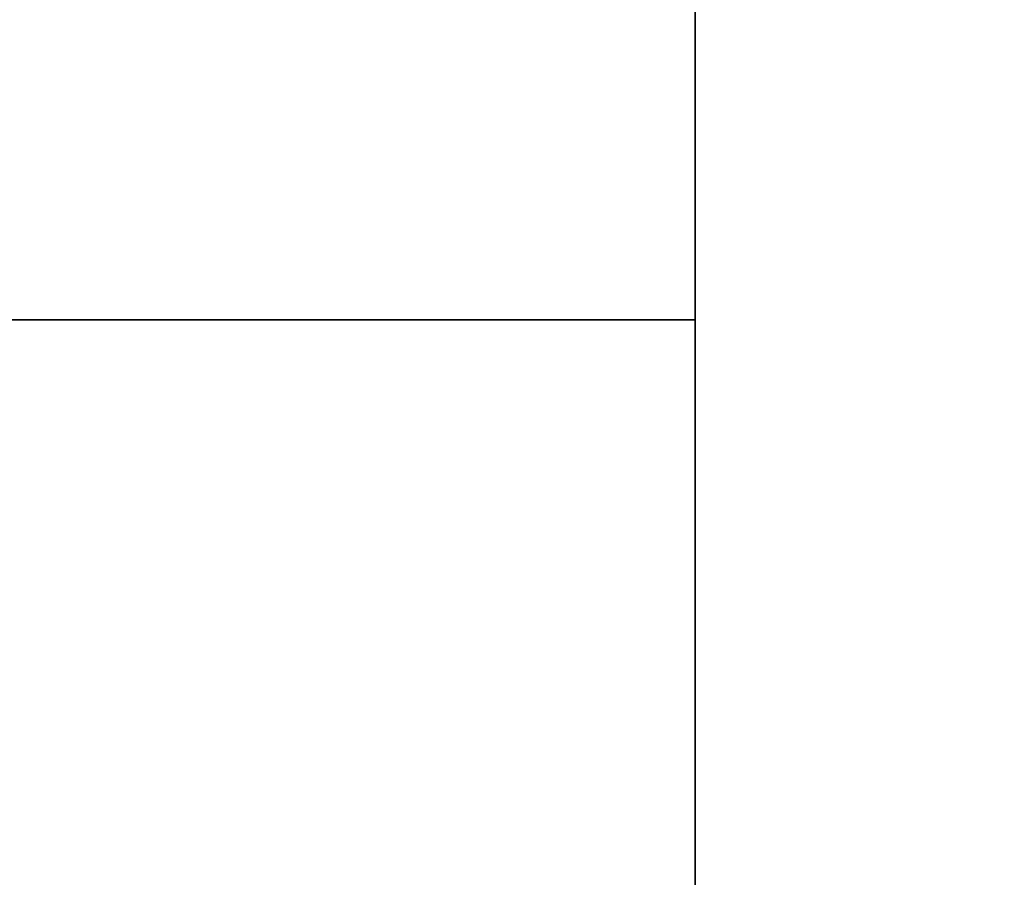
# Model space of a CAD drawing. Extents: x -1299 to -1246.9, y 2743.7 to 2747.9.
# Tile 629 of 656: x -1249.1057 to -1249.019, y 2747.7333 to 2747.8089. Entities that reach past the tile are written whole.
import ezdxf

# ---------------------------------------------------------------- set-up
doc = ezdxf.new("R2010")
doc.units = 0
doc.header["$LTSCALE"] = 150
doc.header["$MEASUREMENT"] = 0
doc.layers.add('3DFACE_SHAPE', color=7, linetype='CONTINUOUS')

msp = doc.modelspace()

# ---------------------------------------------------------------- linework, layer by layer
at = {"layer": '3DFACE_SHAPE', "color": 13}
for points, invisible_edges in [([(-1252.944219, 2747.782449, 0.206), (-1249.046219, 2747.782449, 0.206), (-1252.944219, 2747.884449, 0.206)], 2), ([(-1249.046219, 2747.782449, 0.206), (-1249.046219, 2747.884449, 0.206), (-1252.944219, 2747.884449, 0.206)], 12), ([(-1252.944219, 2747.884449), (-1249.046219, 2747.884449), (-1252.944219, 2747.782449)], 2), ([(-1249.046219, 2747.884449), (-1249.046219, 2747.782449), (-1252.944219, 2747.782449)], 12), ([(-1249.046219, 2747.884449, 0.206), (-1249.046219, 2746.946449, 0.206), (-1248.944219, 2747.884449, 0.206)], 2), ([(-1249.046219, 2746.946449, 0.206), (-1248.944219, 2746.946449, 0.206), (-1248.944219, 2747.884449, 0.206)], 12), ([(-1249.046219, 2747.884449, 0.198), (-1249.046219, 2746.946449, 0.198), (-1249.046219, 2747.884449, 0.206)], 2), ([(-1249.046219, 2746.946449, 0.198), (-1249.046219, 2746.946449, 0.206), (-1249.046219, 2747.884449, 0.206)], 12), ([(-1248.998319, 2747.884449, 0.198), (-1248.998319, 2746.946449, 0.198), (-1249.046219, 2747.884449, 0.198)], 2), ([(-1248.998319, 2746.946449, 0.198), (-1249.046219, 2746.946449, 0.198), (-1249.046219, 2747.884449, 0.198)], 12), ([(-1249.046219, 2747.884449, 0.008), (-1249.046219, 2746.946449, 0.008), (-1248.998319, 2747.884449, 0.008)], 2), ([(-1249.046219, 2746.946449, 0.008), (-1248.998319, 2746.946449, 0.008), (-1248.998319, 2747.884449, 0.008)], 12), ([(-1249.046219, 2747.884449), (-1249.046219, 2746.946449), (-1249.046219, 2747.884449, 0.008)], 2), ([(-1249.046219, 2746.946449), (-1249.046219, 2746.946449, 0.008), (-1249.046219, 2747.884449, 0.008)], 12), ([(-1248.944219, 2747.884449), (-1248.944219, 2746.946449), (-1249.046219, 2747.884449)], 2), ([(-1248.944219, 2746.946449), (-1249.046219, 2746.946449), (-1249.046219, 2747.884449)], 12), ([(-1249.046219, 2747.782449, 0.206), (-1249.046219, 2747.836549, 0.198), (-1249.046219, 2747.884449, 0.206)], 3), ([(-1249.046219, 2747.884449), (-1249.046219, 2747.830349, 0.008), (-1249.046219, 2747.782449)], 3), ([(-1249.046219, 2747.830349, 0.198), (-1249.046219, 2747.836549, 0.198), (-1249.046219, 2747.782449, 0.206)], 14), ([(-1252.944219, 2747.830349, 0.198), (-1249.046219, 2747.830349, 0.198), (-1252.944219, 2747.782449, 0.198)], 2), ([(-1249.046219, 2747.830349, 0.198), (-1249.046219, 2747.782449, 0.198), (-1252.944219, 2747.782449, 0.198)], 12), ([(-1252.944219, 2747.782449, 0.008), (-1249.046219, 2747.782449, 0.008), (-1252.944219, 2747.830349, 0.008)], 2), ([(-1249.046219, 2747.782449, 0.008), (-1249.046219, 2747.830349, 0.008), (-1252.944219, 2747.830349, 0.008)], 12), ([(-1249.046219, 2747.782449, 0.198), (-1249.046219, 2747.830349, 0.198), (-1249.046219, 2747.782449, 0.206)], 2), ([(-1249.046219, 2747.830349, 0.008), (-1249.046219, 2747.782449, 0.008), (-1249.046219, 2747.782449)], 12), ([(-1252.944219, 2747.782449, 0.198), (-1249.046219, 2747.782449, 0.198), (-1252.944219, 2747.782449, 0.206)], 2), ([(-1249.046219, 2747.782449, 0.198), (-1249.046219, 2747.782449, 0.206), (-1252.944219, 2747.782449, 0.206)], 12), ([(-1252.944219, 2747.782449), (-1249.046219, 2747.782449), (-1252.944219, 2747.782449, 0.008)], 2), ([(-1249.046219, 2747.782449), (-1249.046219, 2747.782449, 0.008), (-1252.944219, 2747.782449, 0.008)], 12)]:
    msp.add_3dface(points, dxfattribs=dict(at, invisible_edges=invisible_edges))

doc.saveas('drawing.dxf')
